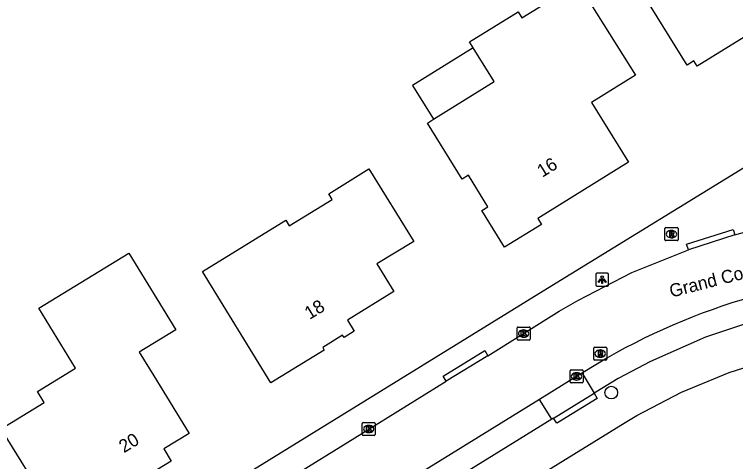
# Model space of a CAD drawing. Extents: x 158838 to 160074, y 386376 to 387776.
# Drawn here: x 159357.3 to 159412.7, y 386692.4 to 386726.8 of the extents above; entities that cross this region are included whole.
import ezdxf

# ---------------------------------------------------------------- set-up
doc = ezdxf.new("R2010")
doc.units = 0
for name, color, linetype in [('IMGEO_Boom', 7, 'Continuous'), ('IMGEO_Kolk', 7, 'Continuous'), ('IMGEO_Lichtpunt', 7, 'Continuous'), ('IMGEO_Openbare_ruimte_label', 7, 'Continuous'), ('IMGEO_Pand', 7, 'Continuous'), ('IMGEO_Pand_nummerreeks', 7, 'Continuous'), ('IMGEO_Pand_overbouw', 7, 'Continuous'), ('IMGEO_Rijbaan_lokaal_open', 7, 'Continuous'), ('IMGEO_Rioolput', 7, 'Continuous'), ('IMGEO_Voetpad_open', 7, 'Continuous')]:
    doc.layers.add(name, color=color, linetype=linetype)

msp = doc.modelspace()

# ---------------------------------------------------------------- linework, layer by layer
at = {"layer": 'IMGEO_Boom'}
msp.add_circle((159403.135, 386697.752), 0.489, dxfattribs=at)
at = {"layer": 'IMGEO_Kolk'}
for p, q in [((159395.899, 386701.864), (159395.899, 386702.716)), ((159395.974, 386702.79), (159396.826, 386702.79)), ((159396.387, 386702.57), (159396.412, 386702.57)), ((159396.9, 386702.716), (159396.9, 386701.864)), ((159396.41, 386702.01), (159396.385, 386702.01)), ((159396.826, 386701.79), (159395.974, 386701.79)), ((159399.967, 386698.571), (159399.967, 386699.423)), ((159400.042, 386699.497), (159400.894, 386699.497)), ((159400.455, 386699.277), (159400.48, 386699.277)), ((159400.968, 386699.423), (159400.968, 386698.571)), ((159400.478, 386698.717), (159400.453, 386698.717)), ((159400.894, 386698.497), (159400.042, 386698.497)), ((159384.012, 386694.527), (159384.012, 386695.379)), ((159384.087, 386695.453), (159384.939, 386695.453)), ((159385.013, 386695.379), (159385.013, 386694.527)), ((159384.5, 386695.233), (159384.525, 386695.233)), ((159384.939, 386694.453), (159384.087, 386694.453)), ((159384.523, 386694.673), (159384.498, 386694.673))]:
    msp.add_line(p, q, dxfattribs=at)
for points in [[(159395.899, 386701.864), (159395.899, 386702.716)], [(159395.974, 386702.79), (159396.826, 386702.79)], [(159396.9, 386702.716), (159396.9, 386701.864)], [(159396.22, 386702.49), (159396.343, 386702.49), (159396.343, 386702.339), (159396.473, 386702.49), (159396.637, 386702.49), (159396.491, 386702.339), (159396.644, 386702.09), (159396.492, 386702.09), (159396.407, 386702.254), (159396.343, 386702.187), (159396.343, 386702.09), (159396.22, 386702.09), (159396.22, 386702.49)], [(159396.826, 386701.79), (159395.974, 386701.79)], [(159399.967, 386698.571), (159399.967, 386699.423)], [(159400.042, 386699.497), (159400.894, 386699.497)], [(159400.968, 386699.423), (159400.968, 386698.571)], [(159400.288, 386699.197), (159400.411, 386699.197), (159400.411, 386699.046), (159400.541, 386699.197), (159400.705, 386699.197), (159400.559, 386699.046), (159400.712, 386698.797), (159400.56, 386698.797), (159400.475, 386698.961), (159400.411, 386698.894), (159400.411, 386698.797), (159400.288, 386698.797), (159400.288, 386699.197)], [(159400.894, 386698.497), (159400.042, 386698.497)], [(159384.012, 386694.527), (159384.012, 386695.379)], [(159384.087, 386695.453), (159384.939, 386695.453)], [(159385.013, 386695.379), (159385.013, 386694.527)], [(159384.333, 386695.153), (159384.456, 386695.153), (159384.456, 386695.002), (159384.586, 386695.153), (159384.75, 386695.153), (159384.604, 386695.002), (159384.757, 386694.753), (159384.605, 386694.753), (159384.52, 386694.917), (159384.456, 386694.85), (159384.456, 386694.753), (159384.333, 386694.753), (159384.333, 386695.153)], [(159384.939, 386694.453), (159384.087, 386694.453)]]:
    msp.add_lwpolyline(points, dxfattribs=at)
for centre, start, end in [((159395.976, 386702.714), 91.552, 178.448), ((159395.976, 386702.714), 91.552, 178.448), ((159396.824, 386702.714), 1.552, 88.448), ((159396.824, 386702.714), 1.552, 88.448), ((159395.976, 386701.866), 181.552, 268.448), ((159395.976, 386701.866), 181.552, 268.448), ((159396.824, 386701.866), 271.552, 358.448), ((159396.824, 386701.866), 271.552, 358.448), ((159400.044, 386699.421), 91.552, 178.448), ((159400.044, 386699.421), 91.552, 178.448), ((159400.892, 386699.421), 1.552, 88.448), ((159400.892, 386699.421), 1.552, 88.448), ((159400.044, 386698.573), 181.552, 268.448), ((159400.044, 386698.573), 181.552, 268.448), ((159400.892, 386698.573), 271.552, 358.448), ((159400.892, 386698.573), 271.552, 358.448), ((159384.089, 386695.377), 91.552, 178.448), ((159384.089, 386695.377), 91.552, 178.448), ((159384.937, 386695.377), 1.552, 88.448), ((159384.937, 386695.377), 1.552, 88.448), ((159384.089, 386694.529), 181.552, 268.448), ((159384.089, 386694.529), 181.552, 268.448), ((159384.937, 386694.529), 271.552, 358.448), ((159384.937, 386694.529), 271.552, 358.448)]:
    msp.add_arc(centre, 0.0765, start, end, dxfattribs=at)
for centre, major_axis, ratio, start_param, end_param in [((159396.386, 386702.29), (-0.387, 0.002), 0.722429, 4.712389, 7.853982), ((159396.411, 386702.29), (-0.39, 0.002), 0.717154, 1.570796, 4.712389), ((159400.454, 386698.997), (-0.387, 0.002), 0.722429, 4.712389, 7.853982), ((159400.479, 386698.997), (-0.39, 0.002), 0.717154, 1.570796, 4.712389), ((159384.499, 386694.953), (-0.387, 0.002), 0.722429, 4.712389, 7.853982), ((159384.524, 386694.953), (-0.39, 0.002), 0.717154, 1.570796, 4.712389)]:
    msp.add_ellipse(centre, major_axis=major_axis, ratio=ratio, start_param=start_param, end_param=end_param, dxfattribs=at)
at = {"layer": 'IMGEO_Lichtpunt'}
for p, q in [((159401.936, 386706.829), (159401.936, 386706.022)), ((159401.936, 386706.829), (159401.936, 386706.022)), ((159402.838, 386706.924), (159402.03, 386706.924)), ((159402.838, 386706.924), (159402.03, 386706.924)), ((159402.932, 386706.022), (159402.932, 386706.829)), ((159402.932, 386706.022), (159402.932, 386706.829)), ((159402.03, 386705.928), (159402.838, 386705.928)), ((159402.03, 386705.928), (159402.838, 386705.928))]:
    msp.add_line(p, q, dxfattribs=at)
for points in [[(159402.31, 386706.493), (159402.349, 386706.465), (159402.161, 386706.203), (159402.123, 386706.23), (159402.31, 386706.493)], [(159402.412, 386706.445), (159402.459, 386706.445), (159402.459, 386706.123), (159402.412, 386706.123), (159402.412, 386706.445)], [(159402.522, 386706.465), (159402.56, 386706.492), (159402.747, 386706.23), (159402.708, 386706.202), (159402.522, 386706.465)]]:
    msp.add_lwpolyline(points, dxfattribs=at)
msp.add_circle((159402.435, 386706.627), 0.0994, dxfattribs=at)
for centre, start, end in [((159402.03, 386706.829), 90, 180), ((159402.03, 386706.829), 90, 180), ((159402.838, 386706.829), 0, 90), ((159402.838, 386706.829), 0, 90), ((159402.03, 386706.022), 180, 270), ((159402.03, 386706.022), 180, 270), ((159402.838, 386706.022), 270, 0), ((159402.838, 386706.022), 270, 360)]:
    msp.add_arc(centre, 0.0946, start, end, dxfattribs=at)
at = {"layer": 'IMGEO_Pand'}
for points in [[(159414.536, 386725.796), (159409.724, 386722.824), (159409.461, 386723.249), (159408.955, 386722.915), (159405.277, 386728.871), (159405.788, 386729.186), (159404.311, 386731.577), (159409.135, 386734.556)], [(159395.974, 386727.019), (159396.263, 386726.553), (159400.554, 386729.21), (159404.981, 386722.142), (159401.626, 386720.04), (159404.46, 386715.469), (159397.488, 386711.135), (159397.777, 386710.667), (159394.947, 386708.921), (159393.198, 386711.746), (159393.666, 386712.036), (159392.163, 386714.451), (159391.696, 386714.161), (159389.022, 386718.466), (159389.489, 386718.756), (159394.155, 386721.646), (159392.541, 386724.248), (159392.252, 386724.714), (159395.974, 386727.019)], [(159384.52, 386714.941), (159387.977, 386709.368), (159385.14, 386707.633), (159386.448, 386705.52), (159382.891, 386703.317), (159383.399, 386702.459), (159382.617, 386701.984), (159382.503, 386702.164), (159380.975, 386701.209), (159381.09, 386701.022), (159377.002, 386698.505), (159371.739, 386707.055), (159378.144, 386711.002), (159378.412, 386710.569), (159381.704, 386712.597), (159381.436, 386713.031), (159384.52, 386714.941)], [(159369.697, 386702.584), (159366.882, 386700.861), (159368.007, 386699.027), (159370.713, 386694.618), (159368.78, 386693.423), (159369.354, 386692.485), (159366.187, 386690.548), (159365.621, 386691.488), (159363.212, 386690.001), (159362.696, 386690.853), (159359.89, 386689.128), (159356.297, 386694.972), (159359.591, 386696.984), (159359.075, 386697.829), (159362.01, 386699.622), (159359.19, 386704.238), (159366.101, 386708.461), (159369.697, 386702.584)]]:
    msp.add_lwpolyline(points, dxfattribs=at)
at = {"layer": 'IMGEO_Pand_overbouw'}
msp.add_lwpolyline([(159394.155, 386721.646), (159392.541, 386724.248), (159387.877, 386721.359), (159389.489, 386718.756)], close=True, dxfattribs=at)
at = {"layer": 'IMGEO_Rijbaan_lokaal_open'}
for points in [[(159412.625, 386709.875), (159413.821, 386710.218), (159415.406, 386710.621)], [(159412.625, 386709.875), (159409.062, 386708.73)], [(159393.65, 386700.585), (159396.4, 386702.289), (159399.143, 386704.002), (159400.559, 386704.84), (159404.723, 386706.975), (159409.062, 386708.73)], [(159393.65, 386700.585), (159390.447, 386698.628)], [(159402.794, 386700.406), (159400.977, 386699.298), (159400.9, 386699.252)], [(159400.9, 386699.252), (159400.467, 386698.997), (159397.617, 386697.231)], [(159377.211, 386690.406), (159384.513, 386694.951), (159390.447, 386698.628)], [(159397.617, 386697.231), (159387.046, 386690.679), (159384.338, 386689.007)]]:
    msp.add_lwpolyline(points, dxfattribs=at)
msp.add_arc((159427.739, 386656.803), 50.234, 105.0062, 119.7734, dxfattribs=at)
at = {"layer": 'IMGEO_Rioolput'}
for p, q in [((159407.257, 386709.5), (159407.257, 386710.352)), ((159407.332, 386710.426), (159408.184, 386710.426)), ((159408.258, 386710.352), (159408.258, 386709.5)), ((159407.745, 386710.206), (159407.77, 386710.206)), ((159408.184, 386709.426), (159407.332, 386709.426)), ((159407.768, 386709.646), (159407.743, 386709.646)), ((159401.784, 386700.32), (159401.784, 386701.172)), ((159401.859, 386701.246), (159402.711, 386701.246)), ((159402.272, 386701.026), (159402.297, 386701.026)), ((159402.785, 386701.172), (159402.785, 386700.32)), ((159402.295, 386700.466), (159402.27, 386700.466)), ((159402.711, 386700.246), (159401.859, 386700.246))]:
    msp.add_line(p, q, dxfattribs=at)
for points in [[(159407.257, 386709.5), (159407.257, 386710.352)], [(159407.332, 386710.426), (159408.184, 386710.426)], [(159408.258, 386710.352), (159408.258, 386709.5)], [(159407.846, 386710.124), (159407.594, 386710.126), (159407.594, 386709.726)], [(159407.594, 386709.726), (159407.718, 386709.726), (159407.718, 386709.888), (159407.729, 386709.888)], [(159407.772, 386710.045), (159407.718, 386710.045), (159407.718, 386709.964)], [(159407.718, 386709.964), (159407.77, 386709.964)], [(159407.776, 386709.859), (159407.847, 386709.726), (159407.987, 386709.726), (159407.922, 386709.852)], [(159408.184, 386709.426), (159407.332, 386709.426)], [(159401.784, 386700.32), (159401.784, 386701.172)], [(159401.859, 386701.246), (159402.711, 386701.246)], [(159402.373, 386700.944), (159402.121, 386700.946), (159402.121, 386700.546)], [(159402.299, 386700.865), (159402.245, 386700.865), (159402.245, 386700.784)], [(159402.785, 386701.172), (159402.785, 386700.32)], [(159402.121, 386700.546), (159402.245, 386700.546), (159402.245, 386700.708), (159402.256, 386700.708)], [(159402.245, 386700.784), (159402.297, 386700.784)], [(159402.303, 386700.679), (159402.374, 386700.546), (159402.514, 386700.546), (159402.449, 386700.672)], [(159402.711, 386700.246), (159401.859, 386700.246)]]:
    msp.add_lwpolyline(points, dxfattribs=at)
for centre, radius, start, end in [((159407.334, 386710.35), 0.0765, 91.552, 178.448), ((159407.334, 386710.35), 0.0765, 91.552, 178.448), ((159408.182, 386710.35), 0.0765, 1.552, 88.448), ((159408.182, 386710.35), 0.0765, 1.552, 88.448), ((159407.728, 386709.835), 0.0533, 26.0293, 88.6989), ((159407.754, 386710.153), 0.19, 274.7715, 282.9687), ((159407.778, 386709.949), 0.0964, 77.0061, 93.1865), ((159407.792, 386710.006), 0.0378, 276.6634, 79.6772), ((159407.845, 386710.014), 0.109, 350.3612, 89.416), ((159407.843, 386710.014), 0.112, 277.5842, 350.9817), ((159407.827, 386709.799), 0.108, 29.5134, 73.7905), ((159407.334, 386709.502), 0.0765, 181.552, 268.448), ((159407.334, 386709.502), 0.0765, 181.552, 268.448), ((159408.182, 386709.502), 0.0765, 271.552, 358.448), ((159408.182, 386709.502), 0.0765, 271.552, 358.448), ((159401.861, 386701.17), 0.0765, 91.552, 178.448), ((159401.861, 386701.17), 0.0765, 91.552, 178.448), ((159402.305, 386700.769), 0.0964, 77.0061, 93.1865), ((159402.319, 386700.826), 0.0378, 276.6634, 79.6772), ((159402.372, 386700.834), 0.109, 350.3612, 89.416), ((159402.709, 386701.17), 0.0765, 1.552, 88.448), ((159402.709, 386701.17), 0.0765, 1.552, 88.448), ((159401.861, 386700.322), 0.0765, 181.552, 268.448), ((159401.861, 386700.322), 0.0765, 181.552, 268.448), ((159402.255, 386700.655), 0.0533, 26.0293, 88.6989), ((159402.281, 386700.973), 0.19, 274.7715, 282.9687), ((159402.37, 386700.834), 0.112, 277.5842, 350.9817), ((159402.354, 386700.619), 0.108, 29.5134, 73.7905), ((159402.709, 386700.322), 0.0765, 271.552, 358.448), ((159402.709, 386700.322), 0.0765, 271.552, 358.448)]:
    msp.add_arc(centre, radius, start, end, dxfattribs=at)
for centre, major_axis, ratio, start_param, end_param in [((159407.744, 386709.926), (-0.387, 0.002), 0.722429, 4.712389, 7.853982), ((159407.769, 386709.926), (-0.39, 0.002), 0.717154, 1.570796, 4.712389), ((159402.271, 386700.746), (-0.387, 0.002), 0.722429, 4.712389, 7.853982), ((159402.296, 386700.746), (-0.39, 0.002), 0.717154, 1.570796, 4.712389)]:
    msp.add_ellipse(centre, major_axis=major_axis, ratio=ratio, start_param=start_param, end_param=end_param, dxfattribs=at)
at = {"layer": 'IMGEO_Voetpad_open'}
for points in [[(159432.071, 386726.541), (159398.233, 386705.745), (159320.416, 386657.723), (159320.063, 386657.598), (159317.182, 386657.619), (159316.858, 386657.646)], [(159409.062, 386708.73), (159408.911, 386709.161), (159412.505, 386710.286), (159412.625, 386709.875)], [(159420.367, 386704.925), (159414.734, 386703.467), (159410.36, 386701.997), (159406.135, 386700.142), (159403.659, 386698.835), (159401.946, 386697.78), (159401.816, 386697.7)], [(159390.447, 386698.628), (159390.218, 386699.01), (159393.416, 386700.978), (159393.65, 386700.585)], [(159329.763, 386649.508), (159404.197, 386695.456), (159405.088, 386695.997), (159408.523, 386697.788), (159412.19, 386699.306), (159415.977, 386700.489)], [(159400.9, 386699.252), (159401.816, 386697.7)], [(159401.816, 386697.7), (159402.05, 386697.304), (159398.997, 386695.431), (159398.955, 386695.405), (159398.707, 386695.79)], [(159398.707, 386695.79), (159398.749, 386695.816), (159401.816, 386697.7)], [(159398.563, 386695.701), (159397.617, 386697.231)], [(159398.563, 386695.701), (159385.49, 386687.613), (159385.28, 386687.482)], [(159398.707, 386695.79), (159398.563, 386695.701)]]:
    msp.add_lwpolyline(points, dxfattribs=at)

# ---------------------------------------------------------------- texts
at = {"layer": 'IMGEO_Openbare_ruimte_label'}
msp.add_text('Grand Combin', height=1, rotation=14.481, dxfattribs=at).set_placement((159407.742, 386705.047))
at = {"layer": 'IMGEO_Pand_nummerreeks'}
for s, rotation, p in [('16', 31.8679, (159397.835, 386714.251)), ('18', 31.7203, (159379.973, 386703.33)), ('20', 31.613, (159365.72, 386693.083))]:
    msp.add_text(s, height=1, rotation=rotation, dxfattribs=at).set_placement(p)

doc.saveas('drawing.dxf')
